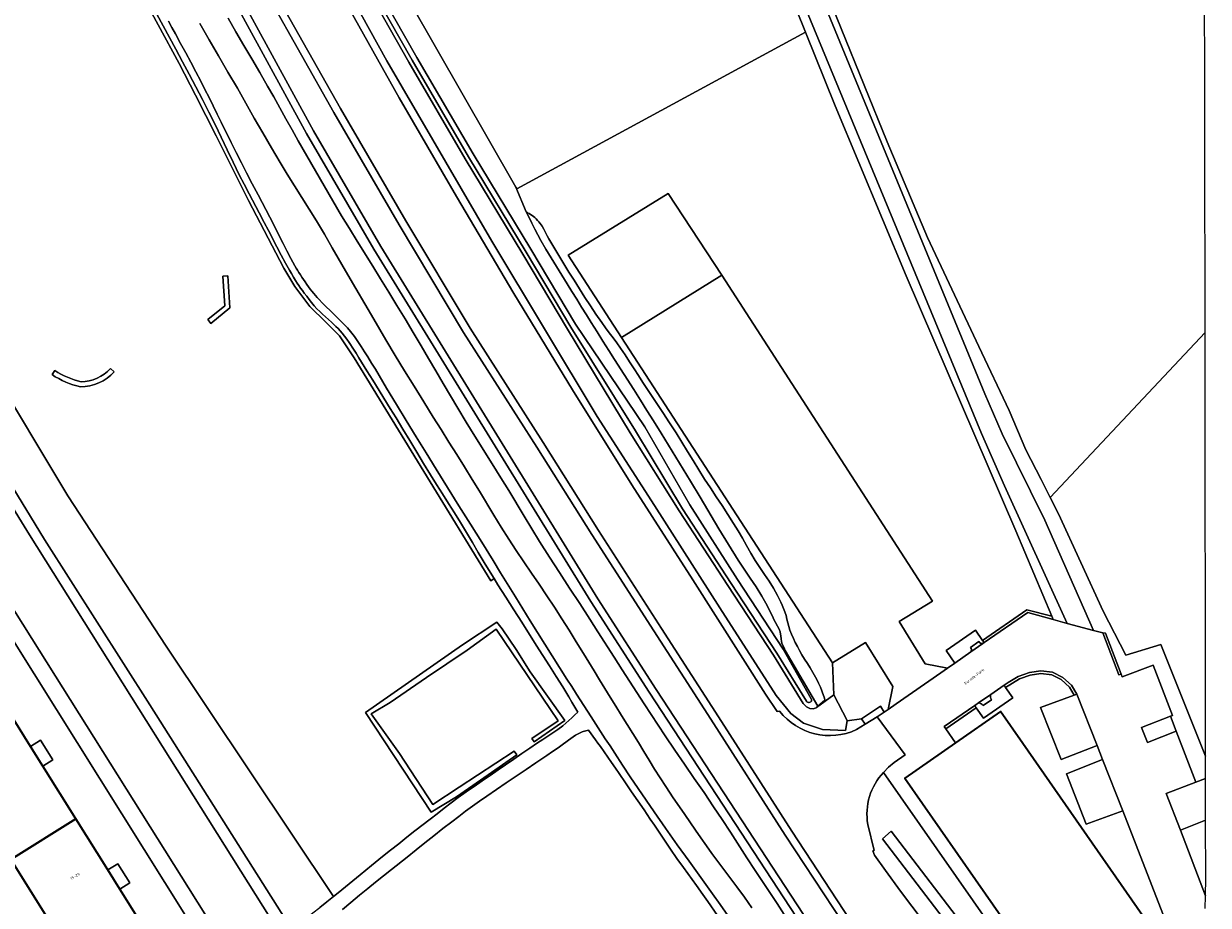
# Model space of a CAD drawing. Header units: metres. Extents: x 197700 to 204338, y 317132 to 325229.
# Tile 915 of 1056: x 203696 to 203849, y 319452 to 319565. Entities that reach past the tile are written whole.
import ezdxf
from ezdxf.enums import TextEntityAlignment as Align

# ---------------------------------------------------------------- set-up
doc = ezdxf.new("R2010")
doc.units = ezdxf.units.M
for name, color, linetype, lineweight in [('B-WE-GR-BEPLANTING_CULTUUR_HEESTERS-GV', 90, 'Continuous', 18), ('B-WE-GR-BOUWLAND-GV', 80, 'Continuous', 13), ('B-WE-GR-GRAS-GV', 60, 'Continuous', 13), ('B-WE-OG-BEBOUWING-GV', 7, 'Continuous', 35), ('B-WE-OG-BEBOUWING-T18', 10, 'Continuous', 18), ('B-WE-OG-TERREIN_CULTUURSCHEIDING-GV', 7, 'Continuous', 18), ('B-WE-OG-TERREIN_ERF-GV', 7, 'Continuous', 18), ('B-WE-OG-TOPOGRAFIE-T18', 10, 'Continuous', 18), ('B-WE-OG-WATER_GREPPEL-GV', 160, 'Continuous', 18), ('B-WE-VH-ONVERHARD-GV', 252, 'Continuous', 18), ('B-WE-VH-VERHARDING_ASFALT-GV', 252, 'Continuous', 18), ('B-WE-VH-VERHARDING_BETONSTRAATSTEEN-GV', 252, 'Continuous', 18), ('B-WE-VH-VERHARDING_OPEN-GV', 252, 'Continuous', 18), ('B-WE-VH-VERHARDING_TEGEL-GV', 252, 'Continuous', 18)]:
    doc.layers.add(name, color=color, linetype=linetype, lineweight=lineweight)
doc.styles.add('NLCS-ISO-M200-T18', font='NLCS-ISO.ttf', dxfattribs={"height": 0.36})

msp = doc.modelspace()

# ---------------------------------------------------------------- linework, layer by layer
at = {"layer": 'B-WE-GR-BEPLANTING_CULTUUR_HEESTERS-GV'}
for points in [[(203710.956, 319570.062), (203716.354, 319560.071), (203718.473, 319556.001), (203721.097, 319550.776), (203725.257, 319542.446), (203729.844, 319533.748), (203731.235, 319531.381), (203733.158, 319528.822), (203735.216, 319526.803), (203736.977, 319525.03), (203738.889, 319522.223), (203747.851, 319507.598), (203756.451, 319493.53), (203756.868, 319493.805), (203756.367, 319494.612), (203755.596, 319495.888), (203754.836, 319497.171), (203754.079, 319498.457), (203753.319, 319499.74), (203752.549, 319501.017), (203751.788, 319502.249), (203751.018, 319503.476), (203750.244, 319504.701), (203749.472, 319505.927), (203748.706, 319507.157), (203747.81, 319508.621), (203746.922, 319510.089), (203746.037, 319511.559), (203745.15, 319513.028), (203744.256, 319514.493), (203743.51, 319515.701), (203741.256, 319519.315), (203740.507, 319520.521), (203740.162, 319521.087), (203739.82, 319521.656), (203739.477, 319522.223), (203739.128, 319522.787), (203738.768, 319523.343), (203738.219, 319524.177), (203737.937, 319524.589), (203737.644, 319524.992), (203737.334, 319525.38), (203737.073, 319525.675), (203736.8, 319525.962), (203736.521, 319526.242), (203735.954, 319526.795), (203735.58, 319527.145), (203735.196, 319527.485), (203734.811, 319527.823), (203734.434, 319528.169), (203734.074, 319528.531), (203733.73, 319528.915), (203733.399, 319529.312), (203733.078, 319529.717), (203732.764, 319530.129), (203732.454, 319530.543), (203732.219, 319530.86), (203731.986, 319531.18), (203731.757, 319531.503), (203731.534, 319531.829), (203731.317, 319532.159), (203731.048, 319532.595), (203730.792, 319533.04), (203730.544, 319533.49), (203730.053, 319534.392), (203729.489, 319535.433), (203728.938, 319536.48), (203727.854, 319538.585), (203727.309, 319539.636), (203726.663, 319540.861), (203725.367, 319543.307), (203724.725, 319544.533), (203724.092, 319545.764), (203723.295, 319547.369), (203722.519, 319548.984), (203721.75, 319550.602), (203720.975, 319552.218), (203720.181, 319553.824), (203719.35, 319555.453), (203718.507, 319557.075), (203717.654, 319558.693), (203716.795, 319560.307), (203715.934, 319561.92), (203715.122, 319563.428), (203714.302, 319564.932), (203713.48, 319566.434)], [(203700.361, 319520.59), (203700, 319520.049)], [(203708, 319520.409), (203707.515, 319520.842)]]:
    msp.add_lwpolyline(points, dxfattribs=at)
for points in [[(203720.029, 319527.124), (203720.441, 319526.621), (203722.893, 319528.627), (203722.625, 319532.762), (203721.976, 319532.72), (203722.223, 319528.918)], [(203828.811, 319488.543), (203828.633, 319488.963), (203825.391, 319489.784), (203819.719, 319485.849), (203819.919, 319485.561), (203825.52, 319489.447)], [(203752.799, 319485.265), (203740.335, 319476.562), (203748.788, 319463.748), (203752.049, 319465.726), (203755.14, 319467.889), (203759.776, 319471.132), (203759.434, 319471.621), (203752.372, 319466.971), (203748.98, 319464.738), (203744.708, 319471.298), (203741.052, 319476.421), (203743.482, 319477.872), (203748.186, 319481.068), (203753.391, 319484.605), (203757.155, 319487.308), (203764.115, 319476.963), (203765.096, 319475.504), (203761.721, 319473.234), (203762.036, 319472.781), (203765.991, 319475.548), (203761.512, 319481.82), (203759.73, 319484.699), (203757.905, 319487.336), (203757.207, 319488.218)], [(203835.54, 319486.767), (203835.166, 319486.832), (203837.254, 319481.424), (203837.543, 319481.526)], [(203831.509, 319478.826), (203831.846, 319478.949), (203831.145, 319480.079), (203830.021, 319481.098), (203828.709, 319481.78), (203827.217, 319481.956), (203825.729, 319481.708), (203824.297, 319481.222), (203822.982, 319480.42), (203822.479, 319480.073), (203822.66, 319479.813), (203824.447, 319480.904), (203825.815, 319481.368), (203827.222, 319481.603), (203828.603, 319481.44), (203829.822, 319480.806), (203830.871, 319479.855)], [(203807.049, 319476.632), (203806.557, 319477.378), (203804.123, 319475.757), (203804.603, 319475.055), (203806.166, 319476.019)], [(203814.985, 319474.48), (203818.892, 319477.174), (203818.692, 319477.462), (203814.788, 319474.77)]]:
    msp.add_lwpolyline(points, close=True, dxfattribs=at)
for points in [[(203703.735, 319519.13, -0.090433), (203700.361, 319520.59)], [(203707.515, 319520.842, -0.2114088), (203703.735, 319519.13)], [(203700, 319520.049, 0.0921196), (203703.662, 319518.48)], [(203703.662, 319518.48, 0.2149581), (203708, 319520.409)]]:
    msp.add_lwpolyline(points, format="xyb", dxfattribs=at)
at = {"layer": 'B-WE-GR-BOUWLAND-GV'}
msp.add_lwpolyline([(203714.468, 319624.905), (203729.016, 319597.784), (203759.66, 319544.184), (203759.8, 319543.942), (203796.937, 319564.128), (203790.788, 319579.387), (203780.217, 319605.59), (203772.593, 319623.508), (203761.975, 319647.925)], dxfattribs=at)
msp.add_lwpolyline([(203848.747, 319647.943), (203844.646, 319645.899), (203839.498, 319644.917), (203831.685, 319643.972), (203822.823, 319643.287), (203814.526, 319642.859), (203794.871, 319642.503), (203781.709, 319642.167), (203774.483, 319641.857), (203771.129, 319641.607), (203770.434, 319641.506), (203780.933, 319615.506), (203795.589, 319579.184), (203807.419, 319550.015), (203812.63, 319537.709), (203819.248, 319523.684), (203823.135, 319515.449), (203825.29, 319510.369), (203827.227, 319506.573), (203828.425, 319504.224), (203848.327, 319525.46), (203848.204, 319601.69), (203848.134, 319645.685)], close=True, dxfattribs=at)
at = {"layer": 'B-WE-GR-GRAS-GV'}
for points in [[(203679.674, 319655.736), (203697.289, 319618.393), (203705.053, 319603.834), (203733.629, 319551.41), (203742.306, 319536.525), (203770.229, 319491.217), (203777.732, 319479.531), (203803.764, 319439.773), (203811.332, 319427.891), (203813.093, 319424.953), (203812.284, 319424.451), (203810.427, 319427.546), (203802.859, 319439.428), (203776.828, 319479.187), (203769.325, 319490.873), (203741.402, 319536.181), (203732.724, 319551.066), (203704.148, 319603.49), (203696.385, 319618.049), (203678.769, 319655.392)], [(203815.703, 319426.179), (203816.534, 319426.788), (203809.302, 319437.945), (203801.754, 319449.473), (203794.294, 319460.791), (203784.761, 319475.7), (203777.424, 319487.082), (203769.465, 319499.456), (203762.387, 319510.696), (203752.94, 319525.472), (203744.652, 319539.312), (203736.26, 319553.789), (203727.934, 319568.549), (203720.186, 319582.559), (203712.21, 319597.407), (203704.878, 319611.765), (203697.596, 319626.432)], [(203714.992, 319565.527), (203715.435, 319564.707), (203715.877, 319563.886), (203716.534, 319562.669), (203717.195, 319561.454), (203717.853, 319560.238), (203718.505, 319559.019), (203719.145, 319557.793), (203719.678, 319556.742), (203720.203, 319555.687), (203721.241, 319553.571), (203721.764, 319552.515), (203723.061, 319549.911), (203723.712, 319548.611), (203724.366, 319547.311), (203725.025, 319546.015), (203725.763, 319544.584), (203726.51, 319543.158), (203728.008, 319540.308), (203728.753, 319538.88), (203729.243, 319537.911), (203729.723, 319536.937), (203730.206, 319535.965), (203730.707, 319535.003), (203731.238, 319534.058), (203731.414, 319533.761), (203731.591, 319533.466), (203731.771, 319533.171), (203731.954, 319532.879), (203732.141, 319532.589), (203732.348, 319532.276), (203732.558, 319531.966), (203732.772, 319531.658), (203732.991, 319531.354), (203733.217, 319531.055), (203733.438, 319530.775), (203733.665, 319530.499), (203733.897, 319530.228), (203734.132, 319529.959), (203734.371, 319529.694), (203734.745, 319529.3), (203735.132, 319528.918), (203735.919, 319528.166), (203736.307, 319527.784), (203736.738, 319527.354), (203737.172, 319526.925), (203737.6, 319526.492), (203738.017, 319526.05), (203738.415, 319525.592), (203738.896, 319524.972), (203739.347, 319524.326), (203739.777, 319523.664), (203740.197, 319522.995), (203740.618, 319522.328), (203741.115, 319521.534), (203741.599, 319520.731), (203742.552, 319519.117), (203743.033, 319518.312), (203744.301, 319516.223), (203745.575, 319514.139), (203746.854, 319512.057), (203748.136, 319509.976), (203749.419, 319507.897), (203750.88, 319505.538), (203752.347, 319503.182), (203753.816, 319500.827), (203755.283, 319498.471), (203756.746, 319496.113), (203757.701, 319494.563), (203759.606, 319491.46), (203760.561, 319489.909), (203761.52, 319488.362), (203762.455, 319486.862), (203763.393, 319485.364), (203764.334, 319483.867), (203765.279, 319482.373), (203766.228, 319480.882), (203766.853, 319479.907), (203767.48, 319478.933), (203769.367, 319476.016), (203771.179, 319473.204), (203771.785, 319472.268), (203772.395, 319471.334), (203773.392, 319469.821), (203774.396, 319468.311), (203775.405, 319466.807), (203776.422, 319465.306), (203777.446, 319463.811), (203778.928, 319461.684), (203780.431, 319459.571), (203781.944, 319457.466), (203783.46, 319455.363), (203784.971, 319453.256), (203785.958, 319451.864), (203786.942, 319450.469)], [(203790.035, 319451.444), (203789.067, 319452.809), (203788.088, 319454.166), (203787.453, 319455.024), (203786.81, 319455.876), (203786.165, 319456.726), (203785.523, 319457.579), (203784.891, 319458.439), (203784.181, 319459.432), (203783.481, 319460.432), (203782.787, 319461.437), (203781.405, 319463.45), (203780.414, 319464.886), (203779.921, 319465.604), (203779.431, 319466.326), (203778.948, 319467.052), (203778.228, 319468.17), (203777.524, 319469.298), (203776.829, 319470.433), (203776.137, 319471.568), (203775.439, 319472.701), (203773.981, 319475.038), (203773.251, 319476.206), (203772.523, 319477.375), (203771.799, 319478.546), (203771.112, 319479.669), (203770.43, 319480.794), (203769.749, 319481.92), (203769.065, 319483.045), (203768.376, 319484.166), (203767.446, 319485.662), (203766.511, 319487.155), (203765.569, 319488.643), (203764.62, 319490.127), (203763.661, 319491.604), (203762.686, 319493.067), (203761.695, 319494.519), (203760.7, 319495.969), (203759.713, 319497.424), (203758.749, 319498.894), (203757.792, 319500.416), (203756.857, 319501.951), (203755.006, 319505.035), (203754.07, 319506.57), (203753.07, 319508.176), (203752.064, 319509.777), (203751.054, 319511.377), (203750.046, 319512.978), (203749.044, 319514.582), (203747.814, 319516.564), (203746.587, 319518.548), (203745.366, 319520.535), (203744.153, 319522.528), (203742.952, 319524.527), (203742.17, 319525.846), (203741.394, 319527.168), (203739.078, 319531.142), (203738.067, 319532.886), (203736.054, 319536.38), (203735.038, 319538.121), (203734.007, 319539.853), (203733.085, 319541.356), (203732.146, 319542.849), (203731.204, 319544.339), (203730.267, 319545.833), (203729.346, 319547.337), (203728.222, 319549.235), (203727.119, 319551.146), (203726.028, 319553.064), (203724.939, 319554.984), (203723.844, 319556.899), (203722.633, 319558.981), (203721.415, 319561.058), (203720.199, 319563.137), (203718.998, 319565.225)], [(203722.645, 319565.89), (203723.646, 319564.138), (203724.668, 319562.397), (203725.699, 319560.662), (203726.727, 319558.925), (203727.739, 319557.179), (203728.532, 319555.776), (203729.318, 319554.369), (203730.1, 319552.959), (203730.884, 319551.551), (203731.674, 319550.146), (203732.777, 319548.201), (203733.882, 319546.258), (203734.996, 319544.319), (203736.12, 319542.387), (203737.261, 319540.464), (203738.249, 319538.84), (203739.251, 319537.224), (203741.267, 319534.001), (203742.267, 319532.384), (203743.32, 319530.66), (203744.37, 319528.934), (203745.416, 319527.206), (203746.458, 319525.475), (203747.494, 319523.741), (203748.438, 319522.14), (203749.374, 319520.533), (203750.308, 319518.925), (203751.247, 319517.321), (203752.198, 319515.723), (203753.295, 319513.924), (203754.406, 319512.134), (203756.641, 319508.561), (203757.75, 319506.769), (203758.746, 319505.134), (203760.724, 319501.854), (203761.718, 319500.218), (203762.724, 319498.589), (203763.998, 319496.575), (203765.289, 319494.572), (203766.59, 319492.575), (203767.892, 319490.579), (203769.188, 319488.579), (203770.233, 319486.953), (203772.319, 319483.7), (203773.363, 319482.074), (203776.188, 319477.694), (203777.08, 319476.317), (203777.975, 319474.943), (203778.878, 319473.574), (203780.113, 319471.739), (203781.365, 319469.915), (203782.623, 319468.095), (203783.876, 319466.272), (203785.115, 319464.439), (203786.196, 319462.806), (203787.268, 319461.167), (203789.403, 319457.883), (203790.475, 319456.244), (203791.405, 319454.833), (203793.27, 319452.015), (203794.201, 319450.604)]]:
    msp.add_lwpolyline(points, dxfattribs=at)
msp.add_lwpolyline([(203842.641, 319485.323), (203848.392, 319470.948), (203848.33, 319523.354), (203848.33, 319523.378), (203848.327, 319525.46), (203828.425, 319504.224), (203829.489, 319502.14), (203835.22, 319489.617), (203838.141, 319483.931)], close=True, dxfattribs=at)
at = {"layer": 'B-WE-OG-BEBOUWING-GV'}
for points in [[(203703.058, 319462.912), (203698.83, 319469.67), (203697.254, 319472.189), (203693.006, 319478.981), (203684.627, 319473.739), (203694.684, 319457.674)], [(203710.37, 319445.162), (203712.161, 319446.292), (203712.081, 319446.419), (203713.025, 319446.979), (203712.883, 319447.206), (203708.738, 319453.831), (203707.172, 319456.334), (203703.058, 319462.912), (203694.684, 319457.674), (203704.739, 319441.61), (203704.74, 319441.609), (203706.232, 319442.551), (203707.996, 319443.664), (203709.023, 319444.312), (203710.22, 319445.067)]]:
    msp.add_lwpolyline(points, close=True, dxfattribs=at)
msp.add_lwpolyline([(203846.444, 319441.583), (203824.883, 319472.606), (203822.021, 319476.706), (203816.225, 319472.666), (203809.705, 319468.122), (203825.6, 319445.317)], dxfattribs=at)
at = {"layer": 'B-WE-OG-TERREIN_CULTUURSCHEIDING-GV'}
for points in [[(203761.975, 319647.925), (203772.593, 319623.508), (203780.217, 319605.59), (203790.788, 319579.387), (203796.937, 319564.128), (203796.947, 319564.104), (203800.759, 319554.644), (203809.873, 319532.759), (203824.004, 319499.947), (203828.633, 319488.963), (203828.811, 319488.543), (203830.611, 319488.048), (203822.549, 319505.76), (203819.557, 319512.465), (203758.221, 319660.871)], [(203769.065, 319641.306), (203819.982, 319517.562), (203822.208, 319512.45), (203827.704, 319501.308), (203833.985, 319487.121), (203834.815, 319486.893), (203835.166, 319486.832), (203835.54, 319486.767), (203837.543, 319481.526), (203837.682, 319481.162), (203841.665, 319482.684), (203844.148, 319476.187), (203843.885, 319476.087), (203844.624, 319474.153), (203847.126, 319467.606), (203848.395, 319468.091), (203848.392, 319470.948), (203842.641, 319485.323), (203838.141, 319483.931), (203835.22, 319489.617), (203829.489, 319502.14), (203828.425, 319504.224), (203827.227, 319506.573), (203825.29, 319510.369), (203823.135, 319515.449), (203819.248, 319523.684), (203812.63, 319537.709), (203807.419, 319550.015), (203795.589, 319579.184)], [(203803.487, 319474.368), (203804.603, 319475.055), (203804.123, 319475.757), (203802.307, 319475.513), (203802.081, 319474.272), (203799.122, 319474.378), (203796.691, 319475.223), (203795.053, 319476.439), (203793.151, 319478.765), (203785.923, 319490.033), (203777.515, 319503.21), (203770.118, 319514.68), (203756.573, 319537.225), (203743.09, 319560.409), (203731.225, 319581.856), (203723.652, 319595.36), (203717.417, 319606.883), (203714.568, 319612.409), (203703.155, 319635.295)], [(203797.041, 319478.028), (203793.224, 319484.212), (203787.356, 319493.174), (203781.104, 319502.781), (203775.06, 319512.833), (203766.737, 319526.173), (203760.977, 319535.811), (203753.578, 319548.078), (203746.327, 319560.507), (203739.093, 319573.306), (203730.579, 319588.747), (203722.574, 319603.817), (203714.723, 319619.274), (203707.529, 319633.56)], [(203708.157, 319633.869), (203715.348, 319619.59), (203723.195, 319604.139), (203731.194, 319589.08), (203739.704, 319573.647), (203746.934, 319560.856), (203754.18, 319548.435), (203761.577, 319536.172), (203767.337, 319526.534), (203776.265, 319513.332), (203782.064, 319503.29), (203788.167, 319493.704), (203794.04, 319484.735), (203797.67, 319478.354)], [(203703.725, 319631.745), (203711.022, 319616.853), (203718.171, 319602.88), (203724.306, 319591.884), (203730.358, 319581.358), (203737.275, 319568.872), (203744.664, 319555.677), (203752.02, 319542.963), (203759.404, 319530.47), (203766.954, 319518.085), (203774.576, 319505.886), (203782.432, 319493.624), (203791.805, 319478.937), (203793.283, 319476.685), (203793.6, 319476.746)], [(203697.596, 319626.432), (203704.878, 319611.765), (203712.21, 319597.407), (203720.186, 319582.559), (203727.934, 319568.549), (203736.26, 319553.789), (203744.652, 319539.312), (203752.94, 319525.472), (203762.387, 319510.696), (203769.465, 319499.456), (203777.424, 319487.082), (203784.761, 319475.7), (203794.294, 319460.791), (203801.754, 319449.473)], [(203802.693, 319449.865), (203795.161, 319461.292), (203785.734, 319476.036), (203778.423, 319487.377), (203770.303, 319500), (203763.178, 319511.316), (203753.783, 319526.01), (203745.511, 319539.824), (203737.117, 319554.304), (203728.812, 319569.028), (203721.064, 319583.037), (203713.107, 319597.85), (203705.77, 319612.218), (203698.486, 319626.889)], [(203738.656, 319573.062), (203745.893, 319560.258), (203753.148, 319547.823), (203760.548, 319535.554), (203766.308, 319525.916), (203774.365, 319512.571), (203780.683, 319502.512), (203786.937, 319492.901), (203792.802, 319483.944), (203796.647, 319477.714), (203797.059, 319477.309), (203797.492, 319477.1), (203797.905, 319477.067), (203798.315, 319477.193), (203798.33, 319477.206), (203798.524, 319477.374), (203794.318, 319484.543), (203794.169, 319484.894), (203793.949, 319485.348), (203793.851, 319485.659), (203793.785, 319486.077), (203793.748, 319486.417), (203793.675, 319486.933), (203793.536, 319487.31), (203792.867, 319488.521), (203792.667, 319488.987), (203792.448, 319489.446), (203791.988, 319490.352), (203791.322, 319491.558), (203790.583, 319492.725), (203789.805, 319493.87), (203789.02, 319495.012), (203788.263, 319496.169), (203787.02, 319498.187), (203785.8, 319500.218), (203783.378, 319504.292), (203782.155, 319506.322), (203781.206, 319507.878), (203780.254, 319509.433), (203779.3, 319510.986), (203778.342, 319512.536), (203777.379, 319514.084), (203776.536, 319515.429), (203775.688, 319516.772), (203774.838, 319518.114), (203772.381, 319521.983), (203771.623, 319523.169), (203770.866, 319524.356), (203770.112, 319525.544), (203769.362, 319526.735), (203768.738, 319527.735), (203768.118, 319528.737), (203767.499, 319529.74), (203766.882, 319530.744), (203766.267, 319531.749), (203765.583, 319532.857), (203764.895, 319533.963), (203764.213, 319535.071), (203763.545, 319536.189), (203762.901, 319537.319), (203762.508, 319538.047), (203762.124, 319538.78), (203761.747, 319539.516), (203761.371, 319540.253), (203760.992, 319540.989), (203759.66, 319544.184), (203729.016, 319597.784)], [(203731.225, 319581.856), (203743.09, 319560.409), (203756.573, 319537.225), (203770.118, 319514.68), (203777.515, 319503.21), (203785.923, 319490.033), (203793.151, 319478.765), (203795.053, 319476.439), (203796.691, 319475.223), (203799.122, 319474.378), (203802.081, 319474.272), (203802.307, 319475.513), (203802.31, 319475.531), (203800.58, 319478.832), (203798.33, 319477.206), (203798.315, 319477.193), (203797.905, 319477.067), (203797.492, 319477.1), (203797.059, 319477.309), (203796.647, 319477.714), (203792.802, 319483.944), (203786.937, 319492.901), (203780.683, 319502.512), (203774.365, 319512.571), (203766.308, 319525.916), (203760.548, 319535.554), (203753.148, 319547.823), (203745.893, 319560.258), (203738.656, 319573.062)], [(203691.916, 319521.276), (203702.042, 319504.433), (203714.703, 319485.093), (203736.195, 319452.881), (203736.805, 319453.367), (203738.237, 319454.534), (203739.663, 319455.707), (203741.09, 319456.878), (203742.526, 319458.039), (203743.564, 319458.868), (203744.604, 319459.694), (203745.646, 319460.519), (203746.691, 319461.34), (203748.636, 319462.857), (203749.534, 319463.556), (203750.435, 319464.252), (203751.341, 319464.942), (203752.255, 319465.62), (203753.269, 319466.349), (203754.294, 319467.065), (203755.324, 319467.773), (203756.356, 319468.478), (203757.386, 319469.185), (203759.418, 319470.589), (203760.435, 319471.29), (203761.454, 319471.988), (203762.475, 319472.683), (203763.126, 319473.11), (203763.784, 319473.526), (203764.44, 319473.946), (203765.082, 319474.384), (203765.7, 319474.852), (203766.099, 319475.19), (203766.488, 319475.542), (203766.87, 319475.902), (203767.25, 319476.264), (203767.634, 319476.622), (203767.246, 319477.272), (203766.86, 319477.923), (203766.472, 319478.574), (203766.084, 319479.223), (203765.692, 319479.871), (203764.858, 319481.224), (203764.011, 319482.57), (203763.158, 319483.911), (203762.302, 319485.25), (203760.43, 319488.194), (203759.405, 319489.793), (203758.383, 319491.394), (203757.368, 319492.998), (203756.868, 319493.805), (203756.451, 319493.53), (203747.851, 319507.598), (203738.889, 319522.223), (203736.977, 319525.03), (203735.216, 319526.803), (203733.158, 319528.822), (203731.235, 319531.381), (203729.844, 319533.748), (203725.257, 319542.446), (203721.097, 319550.776), (203718.473, 319556.001), (203716.354, 319560.071), (203710.956, 319570.062)], [(203718.998, 319565.225), (203720.199, 319563.137), (203721.415, 319561.058), (203722.633, 319558.981), (203723.844, 319556.899), (203724.939, 319554.984), (203726.028, 319553.064), (203727.119, 319551.146), (203728.222, 319549.235), (203729.346, 319547.337), (203730.267, 319545.833), (203731.204, 319544.339), (203732.146, 319542.849), (203733.085, 319541.356), (203734.007, 319539.853), (203735.038, 319538.121), (203736.054, 319536.38), (203738.067, 319532.886), (203739.078, 319531.142), (203741.394, 319527.168), (203742.17, 319525.846), (203742.952, 319524.527), (203744.153, 319522.528), (203745.366, 319520.535), (203746.587, 319518.548), (203747.814, 319516.564), (203749.044, 319514.582), (203750.046, 319512.978), (203751.054, 319511.377), (203752.064, 319509.777), (203753.07, 319508.176), (203754.07, 319506.57), (203755.006, 319505.035), (203756.857, 319501.951), (203757.792, 319500.416), (203758.749, 319498.894), (203759.713, 319497.424), (203760.7, 319495.969), (203761.695, 319494.519), (203762.686, 319493.067), (203763.661, 319491.604), (203764.62, 319490.127), (203765.569, 319488.643), (203766.511, 319487.155), (203767.446, 319485.662), (203768.376, 319484.166), (203769.065, 319483.045), (203769.749, 319481.92), (203770.43, 319480.794), (203771.112, 319479.669), (203771.799, 319478.546), (203772.523, 319477.375), (203773.251, 319476.206), (203773.981, 319475.038), (203775.439, 319472.701), (203776.137, 319471.568), (203776.829, 319470.433), (203777.524, 319469.298), (203778.228, 319468.17), (203778.948, 319467.052), (203779.431, 319466.326), (203779.921, 319465.604), (203780.414, 319464.886), (203781.405, 319463.45), (203782.787, 319461.437), (203783.481, 319460.432), (203784.181, 319459.432), (203784.891, 319458.439), (203785.523, 319457.579), (203786.165, 319456.726), (203786.81, 319455.876), (203787.453, 319455.024), (203788.088, 319454.166), (203789.067, 319452.809), (203790.035, 319451.444)], [(203794.201, 319450.604), (203793.27, 319452.015), (203791.405, 319454.833), (203790.475, 319456.244), (203789.403, 319457.883), (203787.268, 319461.167), (203786.196, 319462.806), (203785.115, 319464.439), (203783.876, 319466.272), (203782.623, 319468.095), (203781.365, 319469.915), (203780.113, 319471.739), (203778.878, 319473.574), (203777.975, 319474.943), (203777.08, 319476.317), (203776.188, 319477.694), (203773.363, 319482.074), (203772.319, 319483.7), (203770.233, 319486.953), (203769.188, 319488.579), (203767.892, 319490.579), (203766.59, 319492.575), (203765.289, 319494.572), (203763.998, 319496.575), (203762.724, 319498.589), (203761.718, 319500.218), (203760.724, 319501.854), (203758.746, 319505.134), (203757.75, 319506.769), (203756.641, 319508.561), (203754.406, 319512.134), (203753.295, 319513.924), (203752.198, 319515.723), (203751.247, 319517.321), (203750.308, 319518.925), (203749.374, 319520.533), (203748.438, 319522.14), (203747.494, 319523.741), (203746.458, 319525.475), (203745.416, 319527.206), (203744.37, 319528.934), (203743.32, 319530.66), (203742.267, 319532.384), (203741.267, 319534.001), (203739.251, 319537.224), (203738.249, 319538.84), (203737.261, 319540.464), (203736.12, 319542.387), (203734.996, 319544.319), (203733.882, 319546.258), (203732.777, 319548.201), (203731.674, 319550.146), (203730.884, 319551.551), (203730.1, 319552.959), (203729.318, 319554.369), (203728.532, 319555.776), (203727.739, 319557.179), (203726.727, 319558.925), (203725.699, 319560.662), (203724.668, 319562.397), (203723.646, 319564.138), (203722.645, 319565.89)], [(203694.372, 319506.523), (203699.04, 319498.824), (203712.604, 319477.548), (203730.83, 319448.727), (203731.763, 319449.389), (203732.674, 319450.079), (203733.573, 319450.788), (203734.466, 319451.504), (203735.362, 319452.216), (203736.195, 319452.881), (203714.703, 319485.093), (203702.042, 319504.433), (203691.916, 319521.276)], [(203700, 319520.049), (203700.361, 319520.59)], [(203707.515, 319520.842), (203708, 319520.409)], [(203694.221, 319504.106), (203697.112, 319499.426), (203729.222, 319448.33), (203729.316, 319448.322), (203729.503, 319448.303), (203729.596, 319448.297), (203729.689, 319448.295), (203729.814, 319448.297), (203729.94, 319448.304), (203730.065, 319448.317), (203730.187, 319448.339), (203730.304, 319448.374), (203730.416, 319448.427), (203730.522, 319448.495), (203730.625, 319448.572), (203730.727, 319448.652), (203730.83, 319448.727), (203712.604, 319477.548), (203699.04, 319498.824), (203694.372, 319506.523)], [(203843.205, 319449.89), (203837.732, 319463.934), (203833.036, 319462.213), (203830.508, 319468.7), (203835.154, 319470.51), (203834.446, 319472.318), (203829.803, 319470.509), (203827.181, 319477.239), (203831.509, 319478.826), (203830.871, 319479.855), (203829.822, 319480.806), (203828.603, 319481.44), (203827.222, 319481.603), (203825.815, 319481.368), (203824.447, 319480.904), (203822.66, 319479.813), (203823.596, 319478.463), (203819.809, 319475.852), (203818.892, 319477.174), (203814.985, 319474.48), (203816.225, 319472.666), (203822.021, 319476.706), (203824.883, 319472.606), (203846.444, 319441.583)], [(203797.62, 319477.965), (203797.415, 319477.874)], [(203785.608, 319450.473), (203784.358, 319452.265), (203783.73, 319453.158), (203782.898, 319454.322), (203781.222, 319456.643), (203780.39, 319457.808), (203779.571, 319458.981), (203779.045, 319459.754), (203778.525, 319460.53), (203777.489, 319462.087), (203776.968, 319462.863), (203776.169, 319464.037), (203775.366, 319465.207), (203774.561, 319466.376), (203773.754, 319467.545), (203772.949, 319468.714), (203772.469, 319469.417), (203771.991, 319470.122), (203771.512, 319470.825), (203771.028, 319471.526), (203770.538, 319472.222), (203770.234, 319472.644), (203769.927, 319473.064), (203769.003, 319474.321), (203768.839, 319474.273), (203768.673, 319474.228), (203768.509, 319474.181), (203768.345, 319474.131), (203768.185, 319474.073), (203768.016, 319474.002), (203767.849, 319473.923), (203767.684, 319473.839), (203767.522, 319473.752), (203767.361, 319473.662), (203767.038, 319473.462), (203766.726, 319473.242), (203766.422, 319473.011), (203766.118, 319472.777), (203765.811, 319472.55), (203765.102, 319472.05), (203764.39, 319471.554), (203763.676, 319471.061), (203762.245, 319470.079), (203760.981, 319469.225), (203759.709, 319468.382), (203758.436, 319467.54), (203757.17, 319466.69), (203755.916, 319465.821), (203755.009, 319465.175), (203754.107, 319464.522), (203753.21, 319463.863), (203752.316, 319463.198), (203751.427, 319462.528), (203750.265, 319461.634), (203749.114, 319460.728), (203747.968, 319459.813), (203746.825, 319458.896), (203745.68, 319457.981), (203743.655, 319456.373), (203742.644, 319455.568), (203741.635, 319454.76), (203740.629, 319453.948), (203739.542, 319453.053), (203738.463, 319452.149), (203737.385, 319451.244)], [(203826.258, 319430.958), (203829.698, 319433.4), (203826.521, 319437.997), (203827.854, 319438.943), (203806.953, 319468.866)], [(203804.945, 319462.176), (203805.773, 319458.833), (203805.612, 319458.762), (203805.812, 319458.212), (203807.2, 319456.268), (203809.157, 319453.575), (203826.258, 319430.958)]]:
    msp.add_lwpolyline(points, dxfattribs=at)
for points in [[(203828.633, 319488.963), (203824.004, 319499.947), (203809.873, 319532.759), (203800.759, 319554.644), (203796.947, 319564.104), (203796.937, 319564.128), (203759.8, 319543.942), (203759.66, 319544.184), (203760.992, 319540.989), (203761.181, 319540.877), (203761.373, 319540.767), (203761.563, 319540.656), (203761.749, 319540.539), (203761.925, 319540.411), (203762.115, 319540.25), (203762.297, 319540.076), (203762.47, 319539.894), (203762.636, 319539.705), (203762.795, 319539.512), (203763.058, 319539.142), (203763.285, 319538.746), (203763.494, 319538.335), (203763.699, 319537.922), (203763.916, 319537.517), (203764.546, 319536.438), (203765.188, 319535.367), (203765.841, 319534.302), (203766.501, 319533.241), (203767.166, 319532.183), (203767.859, 319531.084), (203768.555, 319529.987), (203769.26, 319528.896), (203769.979, 319527.813), (203770.715, 319526.744), (203771.192, 319526.083), (203771.68, 319525.429), (203772.172, 319524.778), (203772.659, 319524.124), (203773.134, 319523.461), (203773.727, 319522.588), (203774.303, 319521.704), (203774.871, 319520.813), (203775.437, 319519.921), (203776.009, 319519.034), (203776.866, 319517.737), (203778.595, 319515.153), (203779.453, 319513.856), (203780.297, 319512.551), (203781.037, 319511.367), (203781.765, 319510.176), (203782.488, 319508.981), (203783.215, 319507.788), (203783.954, 319506.604), (203784.695, 319505.461), (203785.449, 319504.327), (203786.206, 319503.195), (203786.955, 319502.057), (203787.682, 319500.906), (203788.251, 319499.958), (203788.805, 319499.001), (203789.353, 319498.041), (203789.906, 319497.083), (203790.471, 319496.133), (203791.046, 319495.233), (203791.645, 319494.346), (203792.242, 319493.458), (203792.811, 319492.556), (203793.326, 319491.624), (203793.533, 319491.21), (203793.737, 319490.792), (203793.932, 319490.371), (203794.115, 319489.945), (203794.282, 319489.514), (203794.429, 319489.053), (203794.549, 319488.582), (203794.661, 319488.107), (203794.781, 319487.637), (203794.927, 319487.175), (203795.136, 319486.641), (203795.369, 319486.115), (203795.62, 319485.596), (203795.882, 319485.082), (203796.15, 319484.573), (203796.474, 319483.997), (203796.82, 319483.433), (203797.174, 319482.873), (203797.523, 319482.311), (203797.853, 319481.738), (203798.368, 319480.805), (203798.616, 319480.333), (203798.846, 319479.854), (203799.049, 319479.364), (203799.134, 319479.126), (203799.212, 319478.885), (203799.359, 319478.399), (203799.434, 319478.157), (203798.524, 319477.374), (203798.33, 319477.206), (203800.58, 319478.832), (203800.402, 319482.986), (203773.265, 319524.842), (203766.407, 319535.407), (203779.251, 319543.37), (203786.182, 319532.829), (203813.261, 319490.899), (203808.997, 319488.28), (203812.31, 319482.816), (203815.191, 319482.28), (203816.14, 319482.939), (203815.022, 319484.549), (203818.802, 319487.171), (203819.719, 319485.849), (203825.391, 319489.784)], [(203795.62, 319485.596), (203795.369, 319486.115), (203795.136, 319486.641), (203794.927, 319487.175), (203794.781, 319487.637), (203794.661, 319488.107), (203794.549, 319488.582), (203794.429, 319489.053), (203794.282, 319489.514), (203794.115, 319489.945), (203793.932, 319490.371), (203793.737, 319490.792), (203793.533, 319491.21), (203793.326, 319491.624), (203792.811, 319492.556), (203792.242, 319493.458), (203791.645, 319494.346), (203791.046, 319495.233), (203790.471, 319496.133), (203789.906, 319497.083), (203789.353, 319498.041), (203788.805, 319499.001), (203788.251, 319499.958), (203787.682, 319500.906), (203786.955, 319502.057), (203786.206, 319503.195), (203785.449, 319504.327), (203784.695, 319505.461), (203783.954, 319506.604), (203783.215, 319507.788), (203782.488, 319508.981), (203781.765, 319510.176), (203781.037, 319511.367), (203780.297, 319512.551), (203779.453, 319513.856), (203778.595, 319515.153), (203776.866, 319517.737), (203776.009, 319519.034), (203775.437, 319519.921), (203774.871, 319520.813), (203774.303, 319521.704), (203773.727, 319522.588), (203773.134, 319523.461), (203772.659, 319524.124), (203772.172, 319524.778), (203771.68, 319525.429), (203771.192, 319526.083), (203770.715, 319526.744), (203769.979, 319527.813), (203769.26, 319528.896), (203768.555, 319529.987), (203767.859, 319531.084), (203767.166, 319532.183), (203766.501, 319533.241), (203765.841, 319534.302), (203765.188, 319535.367), (203764.546, 319536.438), (203763.916, 319537.517), (203763.699, 319537.922), (203763.494, 319538.335), (203763.285, 319538.746), (203763.058, 319539.142), (203762.795, 319539.512), (203762.636, 319539.705), (203762.47, 319539.894), (203762.297, 319540.076), (203762.115, 319540.25), (203761.925, 319540.411), (203761.749, 319540.539), (203761.563, 319540.656), (203761.373, 319540.767), (203761.181, 319540.877), (203760.992, 319540.989), (203761.371, 319540.253), (203761.747, 319539.516), (203762.124, 319538.78), (203762.508, 319538.047), (203762.901, 319537.319), (203763.545, 319536.189), (203764.213, 319535.071), (203764.895, 319533.963), (203765.583, 319532.857), (203766.267, 319531.749), (203766.882, 319530.744), (203767.499, 319529.74), (203768.118, 319528.737), (203768.738, 319527.735), (203769.362, 319526.735), (203770.112, 319525.544), (203770.866, 319524.356), (203771.623, 319523.169), (203772.381, 319521.983), (203774.838, 319518.114), (203775.688, 319516.772), (203776.536, 319515.429), (203777.379, 319514.084), (203778.342, 319512.536), (203779.3, 319510.986), (203780.254, 319509.433), (203781.206, 319507.878), (203782.155, 319506.322), (203783.378, 319504.292), (203785.8, 319500.218), (203787.02, 319498.187), (203788.263, 319496.169), (203789.02, 319495.012), (203789.805, 319493.87), (203790.583, 319492.725), (203791.322, 319491.558), (203791.988, 319490.352), (203792.448, 319489.446), (203792.667, 319488.987), (203792.867, 319488.521), (203793.536, 319487.31), (203793.675, 319486.933), (203793.748, 319486.417), (203793.785, 319486.077), (203793.851, 319485.659), (203793.949, 319485.348), (203794.169, 319484.894), (203794.318, 319484.543), (203798.524, 319477.374), (203799.434, 319478.157), (203799.359, 319478.399), (203799.212, 319478.885), (203799.134, 319479.126), (203799.049, 319479.364), (203798.846, 319479.854), (203798.616, 319480.333), (203798.368, 319480.805), (203797.853, 319481.738), (203797.523, 319482.311), (203797.174, 319482.873), (203796.82, 319483.433), (203796.474, 319483.997), (203796.15, 319484.573), (203795.882, 319485.082)], [(203720.441, 319526.621), (203720.029, 319527.124), (203722.223, 319528.918), (203721.976, 319532.72), (203722.625, 319532.762), (203722.893, 319528.627)], [(203694.684, 319457.674), (203684.627, 319473.739), (203674.571, 319489.804), (203672.062, 319493.813), (203669.244, 319490.623), (203662.488, 319482.717), (203656.336, 319475.196), (203662.554, 319472.907), (203666.865, 319471.279), (203667.281, 319470.914), (203673.077, 319462.341), (203680.636, 319451.093), (203687.513, 319441.003), (203694.188, 319430.786), (203696.278, 319432.093), (203694.392, 319435.332), (203704.739, 319441.61)], [(203762.036, 319472.781), (203761.721, 319473.234), (203765.096, 319475.504), (203764.115, 319476.963), (203757.155, 319487.308), (203753.391, 319484.605), (203748.186, 319481.068), (203743.482, 319477.872), (203741.052, 319476.421), (203744.708, 319471.298), (203748.98, 319464.738), (203752.372, 319466.971), (203759.434, 319471.621), (203759.776, 319471.132), (203755.14, 319467.889), (203752.049, 319465.726), (203748.788, 319463.748), (203740.335, 319476.562), (203752.799, 319485.265), (203757.207, 319488.218), (203757.905, 319487.336), (203759.73, 319484.699), (203761.512, 319481.82), (203765.991, 319475.548)], [(203800.58, 319478.832), (203802.31, 319475.531), (203802.307, 319475.513), (203804.123, 319475.757), (203806.557, 319477.378), (203807.049, 319476.632), (203807.548, 319476.978), (203808.165, 319479.904), (203804.644, 319485.597), (203800.402, 319482.986)], [(203807.954, 319461.298), (203825.809, 319437.966), (203824.689, 319436.978), (203806.834, 319460.31)]]:
    msp.add_lwpolyline(points, close=True, dxfattribs=at)
for points in [[(203700.361, 319520.59, 0.090433), (203703.735, 319519.13)], [(203703.735, 319519.13, 0.2114088), (203707.515, 319520.842)], [(203703.662, 319518.48, -0.0921196), (203700, 319520.049)], [(203708, 319520.409, -0.2149581), (203703.662, 319518.48)], [(203797.415, 319477.874, -0.3343331), (203797.041, 319478.028)], [(203797.67, 319478.354, -0.3444004), (203797.62, 319477.965)], [(203793.6, 319476.746, 0.3495446), (203803.487, 319474.368)], [(203806.953, 319468.866, 0.2343536), (203804.945, 319462.176)]]:
    msp.add_lwpolyline(points, format="xyb", dxfattribs=at)
at = {"layer": 'B-WE-OG-TERREIN_ERF-GV'}
for points in [[(203698.83, 319469.67), (203700.089, 319470.5), (203698.504, 319473.02), (203697.254, 319472.189)], [(203708.738, 319453.831), (203710.018, 319454.663), (203708.48, 319457.122), (203707.172, 319456.334)]]:
    msp.add_lwpolyline(points, close=True, dxfattribs=at)
at = {"layer": 'B-WE-OG-WATER_GREPPEL-GV'}
for points in [[(203678.769, 319655.392), (203696.385, 319618.049), (203704.148, 319603.49), (203732.724, 319551.066), (203741.402, 319536.181), (203769.325, 319490.873), (203776.828, 319479.187), (203802.859, 319439.428), (203810.427, 319427.546), (203812.284, 319424.451), (203813.093, 319424.953), (203811.332, 319427.891), (203803.764, 319439.773), (203777.732, 319479.531), (203770.229, 319491.217), (203742.306, 319536.525), (203733.629, 319551.41), (203705.053, 319603.834), (203697.289, 319618.393), (203679.674, 319655.736)], [(203707.529, 319633.56), (203714.723, 319619.274), (203722.574, 319603.817), (203730.579, 319588.747), (203739.093, 319573.306), (203746.327, 319560.507), (203753.578, 319548.078), (203760.977, 319535.811), (203766.737, 319526.173), (203775.06, 319512.833), (203781.104, 319502.781), (203787.356, 319493.174), (203793.224, 319484.212), (203797.041, 319478.028)], [(203797.67, 319478.354), (203794.04, 319484.735), (203788.167, 319493.704), (203782.064, 319503.29), (203776.265, 319513.332), (203767.337, 319526.534), (203761.577, 319536.172), (203754.18, 319548.435), (203746.934, 319560.856), (203739.704, 319573.647), (203731.194, 319589.08), (203723.195, 319604.139), (203715.348, 319619.59), (203708.157, 319633.869)], [(203797.415, 319477.874), (203797.62, 319477.965)]]:
    msp.add_lwpolyline(points, dxfattribs=at)
for points in [[(203797.041, 319478.028, 0.3343331), (203797.415, 319477.874)], [(203797.62, 319477.965, 0.3444004), (203797.67, 319478.354)]]:
    msp.add_lwpolyline(points, format="xyb", dxfattribs=at)
msp.add_lwpolyline([(203807.954, 319461.298), (203806.834, 319460.31), (203824.689, 319436.978), (203825.809, 319437.966)], close=True, dxfattribs=at)
at = {"layer": 'B-WE-VH-ONVERHARD-GV'}
for points in [[(203713.48, 319566.434), (203714.302, 319564.932), (203715.122, 319563.428), (203715.934, 319561.92), (203716.795, 319560.307), (203717.654, 319558.693), (203718.507, 319557.075), (203719.35, 319555.453), (203720.181, 319553.824), (203720.975, 319552.218), (203721.75, 319550.602), (203722.519, 319548.984), (203723.295, 319547.369), (203724.092, 319545.764), (203724.725, 319544.533), (203725.367, 319543.307), (203726.663, 319540.861), (203727.309, 319539.636), (203727.854, 319538.585), (203728.938, 319536.48), (203729.489, 319535.433), (203730.053, 319534.392), (203730.544, 319533.49), (203730.792, 319533.04), (203731.048, 319532.595), (203731.317, 319532.159), (203731.534, 319531.829), (203731.757, 319531.503), (203731.986, 319531.18), (203732.219, 319530.86), (203732.454, 319530.543), (203732.764, 319530.129), (203733.078, 319529.717), (203733.399, 319529.312), (203733.73, 319528.915), (203734.074, 319528.531), (203734.434, 319528.169), (203734.811, 319527.823), (203735.196, 319527.485), (203735.58, 319527.145), (203735.954, 319526.795), (203736.521, 319526.242), (203736.8, 319525.962), (203737.073, 319525.675), (203737.334, 319525.38), (203737.644, 319524.992), (203737.937, 319524.589), (203738.219, 319524.177), (203738.768, 319523.343), (203739.128, 319522.787), (203739.477, 319522.223), (203739.82, 319521.656), (203740.162, 319521.087), (203740.507, 319520.521), (203741.256, 319519.315), (203743.51, 319515.701), (203744.256, 319514.493), (203745.15, 319513.028), (203746.037, 319511.559), (203746.922, 319510.089), (203747.81, 319508.621), (203748.706, 319507.157), (203749.472, 319505.927), (203750.244, 319504.701), (203751.018, 319503.476), (203751.788, 319502.249), (203752.549, 319501.017), (203753.319, 319499.74), (203754.079, 319498.457), (203754.836, 319497.171), (203755.596, 319495.888), (203756.367, 319494.612), (203756.868, 319493.805), (203757.368, 319492.998), (203758.383, 319491.394), (203759.405, 319489.793), (203760.43, 319488.194), (203762.302, 319485.25), (203763.158, 319483.911), (203764.011, 319482.57), (203764.858, 319481.224), (203765.692, 319479.871), (203766.084, 319479.223), (203766.472, 319478.574), (203766.86, 319477.923), (203767.246, 319477.272), (203767.634, 319476.622), (203767.25, 319476.264), (203766.87, 319475.902), (203766.488, 319475.542), (203766.099, 319475.19), (203765.7, 319474.852), (203765.082, 319474.384), (203764.44, 319473.946), (203763.784, 319473.526), (203763.126, 319473.11), (203762.475, 319472.683), (203761.454, 319471.988), (203760.435, 319471.29), (203759.418, 319470.589), (203757.386, 319469.185), (203756.356, 319468.478), (203755.324, 319467.773), (203754.294, 319467.065), (203753.269, 319466.349), (203752.255, 319465.62), (203751.341, 319464.942), (203750.435, 319464.252), (203749.534, 319463.556), (203748.636, 319462.857), (203746.691, 319461.34), (203745.646, 319460.519), (203744.604, 319459.694), (203743.564, 319458.868), (203742.526, 319458.039), (203741.09, 319456.878), (203739.663, 319455.707), (203738.237, 319454.534), (203736.805, 319453.367), (203736.195, 319452.881), (203735.362, 319452.216), (203734.466, 319451.504)], [(203786.942, 319450.469), (203785.958, 319451.864), (203784.971, 319453.256), (203783.46, 319455.363), (203781.944, 319457.466), (203780.431, 319459.571), (203778.928, 319461.684), (203777.446, 319463.811), (203776.422, 319465.306), (203775.405, 319466.807), (203774.396, 319468.311), (203773.392, 319469.821), (203772.395, 319471.334), (203771.785, 319472.268), (203771.179, 319473.204), (203769.367, 319476.016), (203767.48, 319478.933), (203766.853, 319479.907), (203766.228, 319480.882), (203765.279, 319482.373), (203764.334, 319483.867), (203763.393, 319485.364), (203762.455, 319486.862), (203761.52, 319488.362), (203760.561, 319489.909), (203759.606, 319491.46), (203757.701, 319494.563), (203756.746, 319496.113), (203755.283, 319498.471), (203753.816, 319500.827), (203752.347, 319503.182), (203750.88, 319505.538), (203749.419, 319507.897), (203748.136, 319509.976), (203746.854, 319512.057), (203745.575, 319514.139), (203744.301, 319516.223), (203743.033, 319518.312), (203742.552, 319519.117), (203741.599, 319520.731), (203741.115, 319521.534), (203740.618, 319522.328), (203740.197, 319522.995), (203739.777, 319523.664), (203739.347, 319524.326), (203738.896, 319524.972), (203738.415, 319525.592), (203738.017, 319526.05), (203737.6, 319526.492), (203737.172, 319526.925), (203736.738, 319527.354), (203736.307, 319527.784), (203735.919, 319528.166), (203735.132, 319528.918), (203734.745, 319529.3), (203734.371, 319529.694), (203734.132, 319529.959), (203733.897, 319530.228), (203733.665, 319530.499), (203733.438, 319530.775), (203733.217, 319531.055), (203732.991, 319531.354), (203732.772, 319531.658), (203732.558, 319531.966), (203732.348, 319532.276), (203732.141, 319532.589), (203731.954, 319532.879), (203731.771, 319533.171), (203731.591, 319533.466), (203731.414, 319533.761), (203731.238, 319534.058), (203730.707, 319535.003), (203730.206, 319535.965), (203729.723, 319536.937), (203729.243, 319537.911), (203728.753, 319538.88), (203728.008, 319540.308), (203726.51, 319543.158), (203725.763, 319544.584), (203725.025, 319546.015), (203724.366, 319547.311), (203723.712, 319548.611), (203723.061, 319549.911), (203721.764, 319552.515), (203721.241, 319553.571), (203720.203, 319555.687), (203719.678, 319556.742), (203719.145, 319557.793), (203718.505, 319559.019), (203717.853, 319560.238), (203717.195, 319561.454), (203716.534, 319562.669), (203715.877, 319563.886), (203715.435, 319564.707), (203714.992, 319565.527)], [(203737.385, 319451.244), (203738.463, 319452.149), (203739.542, 319453.053), (203740.629, 319453.948), (203741.635, 319454.76), (203742.644, 319455.568), (203743.655, 319456.373), (203745.68, 319457.981), (203746.825, 319458.896), (203747.968, 319459.813), (203749.114, 319460.728), (203750.265, 319461.634), (203751.427, 319462.528), (203752.316, 319463.198), (203753.21, 319463.863), (203754.107, 319464.522), (203755.009, 319465.175), (203755.916, 319465.821), (203757.17, 319466.69), (203758.436, 319467.54), (203759.709, 319468.382), (203760.981, 319469.225), (203762.245, 319470.079), (203763.676, 319471.061), (203764.39, 319471.554), (203765.102, 319472.05), (203765.811, 319472.55), (203766.118, 319472.777), (203766.422, 319473.011), (203766.726, 319473.242), (203767.038, 319473.462), (203767.361, 319473.662), (203767.522, 319473.752), (203767.684, 319473.839), (203767.849, 319473.923), (203768.016, 319474.002), (203768.185, 319474.073), (203768.345, 319474.131), (203768.509, 319474.181), (203768.673, 319474.228), (203768.839, 319474.273), (203769.003, 319474.321), (203769.927, 319473.064), (203770.234, 319472.644), (203770.538, 319472.222), (203771.028, 319471.526), (203771.512, 319470.825), (203771.991, 319470.122), (203772.469, 319469.417), (203772.949, 319468.714), (203773.754, 319467.545), (203774.561, 319466.376), (203775.366, 319465.207), (203776.169, 319464.037), (203776.968, 319462.863), (203777.489, 319462.087), (203778.525, 319460.53), (203779.045, 319459.754), (203779.571, 319458.981), (203780.39, 319457.808), (203781.222, 319456.643), (203782.898, 319454.322), (203783.73, 319453.158), (203784.358, 319452.265), (203785.608, 319450.473)]]:
    msp.add_lwpolyline(points, dxfattribs=at)
at = {"layer": 'B-WE-VH-VERHARDING_ASFALT-GV'}
for points in [[(203758.221, 319660.871), (203819.557, 319512.465), (203822.549, 319505.76), (203830.611, 319488.048), (203833.985, 319487.121), (203827.704, 319501.308), (203822.208, 319512.45), (203819.982, 319517.562), (203769.065, 319641.306)], [(203793.6, 319476.746), (203793.283, 319476.685), (203791.805, 319478.937), (203782.432, 319493.624), (203774.576, 319505.886), (203766.954, 319518.085), (203759.404, 319530.47), (203752.02, 319542.963), (203744.664, 319555.677), (203737.275, 319568.872), (203730.358, 319581.358), (203724.306, 319591.884), (203718.171, 319602.88), (203711.022, 319616.853), (203703.725, 319631.745)], [(203698.486, 319626.889), (203705.77, 319612.218), (203713.107, 319597.85), (203721.064, 319583.037), (203728.812, 319569.028), (203737.117, 319554.304), (203745.511, 319539.824), (203753.783, 319526.01), (203763.178, 319511.316), (203770.303, 319500), (203778.423, 319487.377), (203785.734, 319476.036), (203795.161, 319461.292), (203802.693, 319449.865), (203810.08, 319438.583), (203817.342, 319427.38), (203819.595, 319423.37)], [(203806.953, 319468.866), (203807.609, 319469.549), (203808.342, 319470.153), (203809.758, 319471.139), (203806.166, 319476.019), (203804.603, 319475.055), (203803.487, 319474.368)], [(203827.881, 319429.487), (203827.588, 319429.308), (203826.258, 319430.958), (203809.157, 319453.575), (203807.2, 319456.268), (203805.812, 319458.212), (203805.612, 319458.762), (203805.773, 319458.833), (203804.945, 319462.176)]]:
    msp.add_lwpolyline(points, dxfattribs=at)
for points in [[(203730.817, 319432.871), (203736.638, 319436.529), (203731.013, 319445.481), (203729.222, 319448.33), (203697.112, 319499.426), (203694.221, 319504.106), (203693.218, 319505.73), (203687.97, 319514.227), (203678.87, 319529.663), (203670.356, 319545.165), (203661.921, 319561.451), (203661.263, 319562.83), (203655.034, 319559.92), (203656.988, 319555.887), (203665.5, 319539.528), (203674.388, 319523.444), (203683.096, 319508.842), (203719.645, 319450.656), (203721.568, 319447.595), (203723.332, 319444.786), (203725.527, 319441.292), (203729.166, 319435.5)], [(203773.265, 319524.842), (203786.182, 319532.829), (203779.251, 319543.37), (203766.407, 319535.407)], [(203808.599, 319477.707), (203814.318, 319481.675), (203815.191, 319482.28), (203812.31, 319482.816), (203808.997, 319488.28), (203813.261, 319490.899), (203786.182, 319532.829), (203773.265, 319524.842), (203800.402, 319482.986), (203804.644, 319485.597), (203808.165, 319479.904), (203807.548, 319476.978)]]:
    msp.add_lwpolyline(points, close=True, dxfattribs=at)
for points in [[(203803.487, 319474.368, -0.3495446), (203793.6, 319476.746)], [(203804.945, 319462.176, -0.2343536), (203806.953, 319468.866)]]:
    msp.add_lwpolyline(points, format="xyb", dxfattribs=at)
at = {"layer": 'B-WE-VH-VERHARDING_BETONSTRAATSTEEN-GV'}
for points in [[(203819.231, 319485.692), (203818.169, 319484.956)], [(203818.208, 319484.374), (203819.763, 319485.452)], [(203820.75, 319478.881), (203819.186, 319477.803)], [(203819.775, 319477.48), (203820.845, 319478.218)]]:
    msp.add_lwpolyline(points, dxfattribs=at)
for points in [[(203819.763, 319485.452, -0.3145309), (203819.231, 319485.692)], [(203818.169, 319484.956, -0.2630891), (203818.208, 319484.374)], [(203820.845, 319478.218, -0.2314254), (203820.75, 319478.881)], [(203819.186, 319477.803, -0.2165901), (203819.775, 319477.48)]]:
    msp.add_lwpolyline(points, format="xyb", dxfattribs=at)
for points in [[(203831.846, 319478.949), (203831.509, 319478.826), (203827.181, 319477.239), (203829.803, 319470.509), (203834.446, 319472.318)], [(203840.904, 319472.731), (203844.624, 319474.153), (203843.885, 319476.087), (203840.165, 319474.665)], [(203830.508, 319468.7), (203833.036, 319462.213), (203837.732, 319463.934), (203835.154, 319470.51)], [(203847.126, 319467.606), (203843.34, 319466.16), (203845.152, 319461.418), (203848.401, 319462.726), (203848.395, 319468.091)], [(203845.152, 319461.418), (203848.381, 319452.972), (203848.41, 319455.28), (203848.401, 319462.726)]]:
    msp.add_lwpolyline(points, close=True, dxfattribs=at)
at = {"layer": 'B-WE-VH-VERHARDING_OPEN-GV'}
for points in [[(203848.36, 319451.34), (203848.381, 319452.972), (203845.152, 319461.418), (203843.34, 319466.16), (203847.126, 319467.606), (203844.624, 319474.153), (203840.904, 319472.731), (203840.165, 319474.665), (203843.885, 319476.087), (203844.148, 319476.187), (203841.665, 319482.684), (203837.682, 319481.162), (203837.543, 319481.526), (203837.254, 319481.424), (203835.166, 319486.832), (203834.815, 319486.893), (203833.985, 319487.121), (203830.611, 319488.048), (203828.811, 319488.543), (203825.52, 319489.447), (203819.919, 319485.561), (203819.763, 319485.452), (203818.208, 319484.374), (203816.14, 319482.939), (203815.191, 319482.28), (203814.318, 319481.675), (203808.599, 319477.707), (203807.548, 319476.978), (203807.049, 319476.632), (203806.166, 319476.019), (203809.758, 319471.139), (203808.342, 319470.153), (203807.609, 319469.549), (203806.953, 319468.866), (203827.854, 319438.943)], [(203825.6, 319445.317), (203809.705, 319468.122), (203816.225, 319472.666), (203814.985, 319474.48), (203814.788, 319474.77), (203818.692, 319477.462), (203819.186, 319477.803), (203820.75, 319478.881), (203822.479, 319480.073), (203822.982, 319480.42), (203824.297, 319481.222), (203825.729, 319481.708), (203827.217, 319481.956), (203828.709, 319481.78), (203830.021, 319481.098), (203831.145, 319480.079), (203831.846, 319478.949), (203834.446, 319472.318), (203835.154, 319470.51), (203837.732, 319463.934), (203843.205, 319449.89)]]:
    msp.add_lwpolyline(points, dxfattribs=at)
at = {"layer": 'B-WE-VH-VERHARDING_TEGEL-GV'}
msp.add_lwpolyline([(203681.476, 319507.569), (203683.674, 319504.044), (203686.131, 319500), (203686.403, 319499.558), (203717.404, 319450.13), (203717.618, 319449.789), (203717.868, 319449.549), (203719.645, 319450.656), (203683.096, 319508.842), (203674.388, 319523.444), (203665.5, 319539.528), (203656.988, 319555.887), (203655.034, 319559.92), (203653.08, 319559.007), (203657.103, 319551.092), (203658.665, 319548.028), (203664.525, 319537.012), (203665.351, 319535.503), (203669.84, 319527.304), (203675.126, 319518.069), (203677.675, 319513.854), (203680.246, 319509.602)], close=True, dxfattribs=at)
for points in [[(203707.172, 319456.334), (203708.48, 319457.122), (203710.018, 319454.663), (203708.738, 319453.831), (203712.883, 319447.206), (203717.404, 319450.13), (203686.403, 319499.558), (203683.085, 319497.439)], [(203682.949, 319496.714), (203683.865, 319495.222), (203683.14, 319494.752), (203687.323, 319488.064), (203688.642, 319488.906), (203690.175, 319486.378), (203688.891, 319485.557), (203693.006, 319478.981), (203697.254, 319472.189), (203698.504, 319473.02), (203700.089, 319470.5), (203698.83, 319469.67), (203703.058, 319462.912), (203707.172, 319456.334)], [(203819.763, 319485.452), (203819.919, 319485.561), (203819.719, 319485.849), (203818.802, 319487.171), (203815.022, 319484.549), (203816.14, 319482.939), (203818.208, 319484.374)], [(203818.169, 319484.956), (203819.231, 319485.692)], [(203819.186, 319477.803), (203818.692, 319477.462), (203818.892, 319477.174), (203819.809, 319475.852), (203823.596, 319478.463), (203822.66, 319479.813)], [(203822.66, 319479.813), (203822.479, 319480.073), (203820.75, 319478.881)], [(203820.845, 319478.218), (203819.775, 319477.48)]]:
    msp.add_lwpolyline(points, dxfattribs=at)
for points in [[(203819.231, 319485.692, 0.3145309), (203819.763, 319485.452)], [(203818.208, 319484.374, 0.2630891), (203818.169, 319484.956)], [(203820.75, 319478.881, 0.2314254), (203820.845, 319478.218)], [(203819.775, 319477.48, 0.2165901), (203819.186, 319477.803)]]:
    msp.add_lwpolyline(points, format="xyb", dxfattribs=at)

# ---------------------------------------------------------------- texts
at = {"layer": 'B-WE-OG-BEBOUWING-T18', "style": 'NLCS-ISO-M200-T18'}
msp.add_text('15-29', height=0.36, rotation=32, dxfattribs=at).set_placement((203702.973, 319455.504), align=Align.MIDDLE)
at = {"layer": 'B-WE-OG-TOPOGRAFIE-T18', "style": 'NLCS-ISO-M200-T18'}
msp.add_text('Eurode-Park', height=0.36, rotation=37.3, dxfattribs=at).set_placement((203818.635, 319481.213), align=Align.MIDDLE)

doc.saveas('drawing.dxf')
